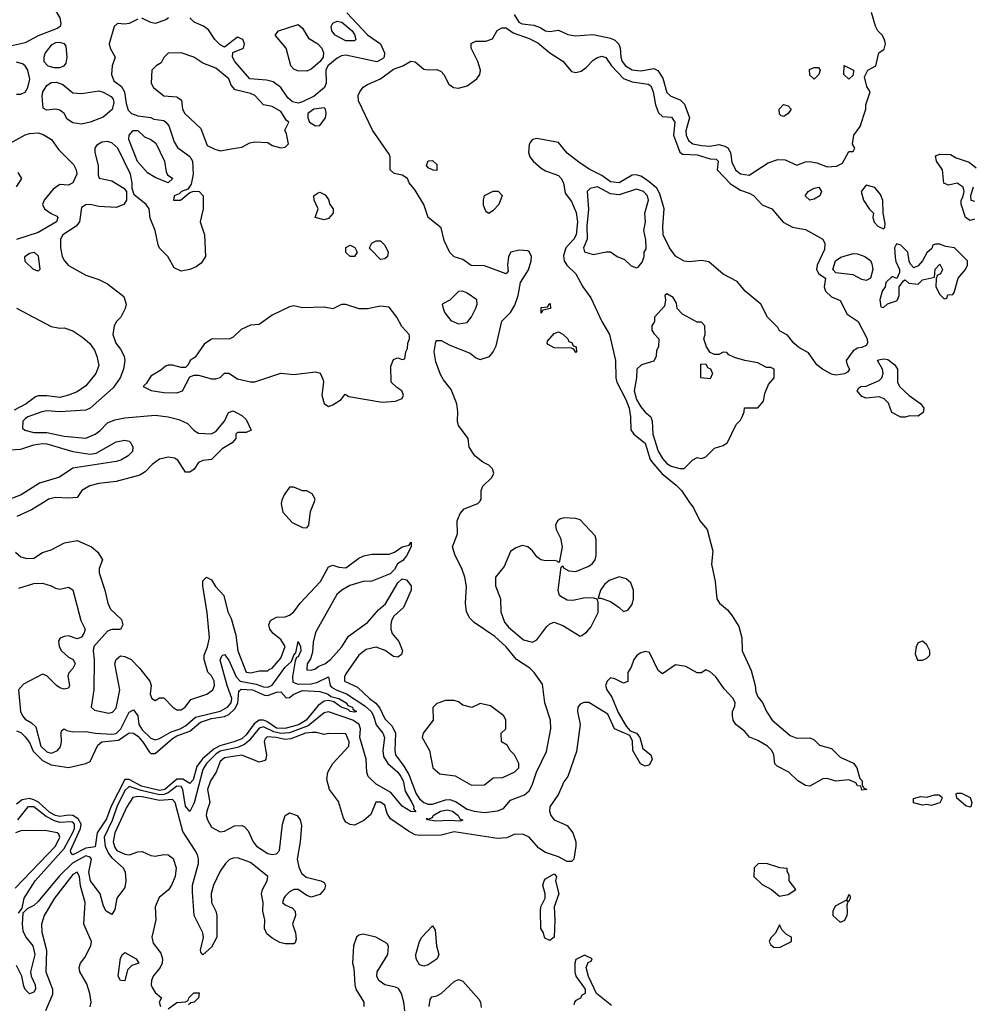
# Model space of a CAD drawing. Header units: inches. Extents: x 2380249 to 2585472, y 382747 to 546448.
# Tile 580 of 626: x 2561125 to 2565525, y 467680 to 472222. Entities that reach past the tile are written whole.
import ezdxf

# ---------------------------------------------------------------- set-up
doc = ezdxf.new("R2010")
doc.units = ezdxf.units.IN
doc.header["$MEASUREMENT"] = 0
doc.layers.add('C5466', color=7, linetype='Continuous')
doc.layers.add('C5467', color=7, linetype='Continuous')

msp = doc.modelspace()

# ---------------------------------------------------------------- linework, layer by layer
at = {"layer": 'C5466', "color": 4}
for points, elevation in [([(2561105.4, 469765.4), (2561130, 469744.7), (2561156.9, 469736.9), (2561190, 469738), (2561230, 469764.7), (2561270, 469776), (2561332.1, 469807.9), (2561390, 469819.1), (2561456, 469790), (2561485.2, 469765.2), (2561506, 469730), (2561491, 469690), (2561490.8, 469670), (2561517.3, 469590), (2561530.8, 469530), (2561543, 469503), (2561594.6, 469454.6), (2561601, 469430), (2561590, 469409), (2561550, 469409), (2561530, 469401.2), (2561466, 469330), (2561463, 469310), (2561468.2, 469270), (2561467.3, 469130), (2561454.8, 469050), (2561470, 469037.3), (2561536.6, 469023.4), (2561553.1, 469026.9), (2561570, 469046), (2561587, 469130), (2561563.7, 469250), (2561569.6, 469270.4), (2561590, 469286.8), (2561610, 469284.9), (2561638.8, 469270), (2561678, 469230), (2561724.7, 469170), (2561732, 469150), (2561726.8, 469110), (2561734, 469090), (2561750, 469082), (2561770, 469094), (2561790, 469094), (2561831.3, 469050), (2561850, 469038.8), (2561870, 469038.8), (2561888.7, 469050), (2561914, 469086), (2561988, 469110), (2562015.3, 469130), (2562024, 469150), (2562022.7, 469170), (2562010, 469195.3), (2561992.7, 469212.7), (2561976, 469270), (2561976, 469290), (2561991.4, 469328.6), (2562000.7, 469370), (2561990, 469486), (2561969.3, 469610.7), (2561970, 469634), (2561986, 469650), (2562010, 469638), (2562027.5, 469607.5), (2562066, 469566), (2562084.9, 469490), (2562099.8, 469459.8), (2562122, 469382), (2562130.7, 469310), (2562170, 469211.3), (2562191.7, 469208.3), (2562230, 469218), (2562270, 469218), (2562275.1, 469224.9), (2562290, 469230.8), (2562330, 469277.3), (2562349.4, 469330), (2562330, 469362.7), (2562294, 469390), (2562279, 469410), (2562274, 469430), (2562282, 469450), (2562310, 469466), (2562350, 469466.8), (2562370, 469474.8), (2562389, 469490), (2562419, 469530), (2562512.7, 469630), (2562550, 469698), (2562570, 469706), (2562596.8, 469696.8), (2562630, 469693.4), (2562690, 469737.3), (2562711.9, 469748.1), (2562750, 469756.3), (2562830, 469756.3), (2562854.2, 469765.8), (2562890, 469790.8), (2562922, 469798), (2562931, 469811), (2562931, 469790), (2562910, 469748.7), (2562893, 469727), (2562868.1, 469711.9), (2562854.4, 469685.6), (2562834, 469666), (2562750, 469631.8), (2562710, 469629.5), (2562648.7, 469611.3), (2562610.4, 469589.6), (2562587.3, 469570), (2562490, 469395.3), (2562479.3, 469350), (2562475.5, 469304.5), (2562466.9, 469273.1), (2562451, 469250), (2562450, 469222), (2562470, 469221), (2562490, 469227.3), (2562502.5, 469237.5), (2562532.7, 469250), (2562558, 469270), (2562610.9, 469329.1), (2562642.4, 469377.6), (2562730, 469440.7), (2562780.5, 469499.5), (2562813.1, 469526.9), (2562870, 469624.7), (2562890, 469642), (2562910, 469638), (2562930.7, 469610.7), (2562931, 469590), (2562894.8, 469510), (2562850.8, 469470), (2562840.7, 469450), (2562837.3, 469430), (2562837.3, 469410), (2562844, 469390), (2562874, 469354), (2562884, 469330), (2562890.8, 469310), (2562886.8, 469293.2), (2562870, 469281.2), (2562850, 469284), (2562811.3, 469311.3), (2562770, 469327), (2562723.4, 469316.6), (2562689, 469291), (2562630, 469204), (2562623, 469190), (2562622.8, 469170), (2562683.4, 469143.4), (2562738, 469090), (2562768.3, 469068.3), (2562786.2, 469046.2), (2562810, 468997.3), (2562842.9, 468962.9), (2562858.4, 468930), (2562855.3, 468850), (2562858.7, 468830), (2562897.8, 468777.8), (2562919.8, 468739.8), (2562954.6, 468650), (2562970, 468627.2), (2562990, 468610.3), (2563010, 468602.7), (2563030, 468603.2), (2563090, 468622.7), (2563110, 468624), (2563136.1, 468616), (2563190, 468580.3), (2563221, 468570), (2563270, 468564.6), (2563330, 468572.4), (2563356.6, 468583.4), (2563390, 468622), (2563454.6, 468645.4), (2563475.2, 468664.8), (2563489.7, 468690), (2563509.8, 468750.2), (2563554.7, 468845.3), (2563575.6, 468950), (2563574.3, 468990), (2563547.3, 469070), (2563536.2, 469156.2), (2563499, 469210), (2563479, 469230), (2563417.2, 469270), (2563370, 469329), (2563317.2, 469377.2), (2563221.1, 469441.1), (2563201.7, 469461.7), (2563185.6, 469490), (2563181.3, 469530), (2563186.8, 469606.8), (2563179.3, 469650), (2563165.2, 469690), (2563134, 469750), (2563122, 469790), (2563144, 469850), (2563143.7, 469910), (2563156.6, 469943.4), (2563174.8, 469965.2), (2563238, 469990), (2563248, 470000)], 32), ([(2561242.1, 470000), (2561179.3, 469960.7), (2561111.3, 469930)], 32), ([(2564212.6, 470000), (2564233.4, 469970), (2564263.1, 469910), (2564296.5, 469870), (2564322.3, 469770), (2564317.4, 469710), (2564334, 469630), (2564342, 469550), (2564354, 469530), (2564390, 469498.8), (2564412.4, 469472.4), (2564442.6, 469422.6), (2564456.4, 469370), (2564458.4, 469310), (2564499.9, 469219.9), (2564518, 469150), (2564521.1, 469121.1), (2564530, 469098), (2564552.7, 469072.7), (2564570.6, 469030), (2564596.3, 468990), (2564680.3, 468920.2), (2564710, 468907), (2564770, 468908.4), (2564790, 468900.4), (2564814.6, 468874.6), (2564870, 468859.1), (2564910, 468819.1), (2564972, 468792), (2564986.8, 468770), (2565001, 468721), (2565011.3, 468710), (2565012, 468692), (2565018, 468678), (2565034, 468670), (2565010, 468668), (2565006, 468686), (2564990, 468688), (2564982, 468702), (2564950, 468715.3), (2564890, 468709.2), (2564850, 468720.9), (2564830, 468719.3), (2564770, 468686), (2564750, 468689.3), (2564715.3, 468710), (2564674, 468750), (2564619, 468779), (2564608.8, 468788.9), (2564603.7, 468830), (2564595.1, 468850), (2564575.1, 468870), (2564530, 468896.2), (2564492, 468912), (2564470, 468939), (2564429, 468970), (2564417.2, 468990), (2564413.2, 469010), (2564414, 469030), (2564424.7, 469055.3), (2564425.2, 469070), (2564417.2, 469090), (2564374.5, 469134.5), (2564336, 469190), (2564310, 469213.2), (2564290, 469222), (2564270.8, 469209.2), (2564250, 469209), (2564198.6, 469238.6), (2564150, 469245.2), (2564090, 469204), (2564070, 469219), (2564030, 469302), (2564010, 469306.6), (2563990, 469300.7), (2563974, 469290), (2563958.4, 469270), (2563945.5, 469234.5), (2563931, 469210), (2563930, 469169.2), (2563910, 469161.2), (2563870, 469181.2), (2563850, 469185.2), (2563834.8, 469170), (2563828.2, 469150), (2563833.4, 469130), (2563856.5, 469096.5), (2563886.2, 469026.2), (2563923.4, 468963.4), (2563940.7, 468940.7), (2563970.8, 468930), (2563986, 468910), (2563999.8, 468859.8), (2564036, 468830), (2564042.8, 468810), (2564030, 468784), (2564010, 468779), (2563989.3, 468789.3), (2563954, 468850), (2563952.9, 468892.9), (2563940.4, 468920.4), (2563869.4, 468950), (2563838, 469018), (2563750, 469071.5), (2563727.2, 469072.8), (2563710, 469063.7), (2563700.4, 469050), (2563698.7, 469030), (2563710.3, 468970), (2563693.8, 468846.2), (2563653.4, 468730), (2563634.6, 468705.4), (2563610.3, 468649.7), (2563570.4, 468590), (2563568.8, 468570), (2563575.5, 468550), (2563590, 468530.7), (2563650, 468504), (2563677.3, 468470), (2563690.8, 468430), (2563690.8, 468410), (2563682, 468350), (2563670, 468338), (2563650, 468338), (2563610, 468359.3), (2563550, 468379.5), (2563520.1, 468400.1), (2563475.1, 468450), (2563450, 468462.4), (2563410, 468464.5), (2563371.8, 468448.2), (2563330, 468445.1), (2563130, 468474.8), (2563070, 468459.6), (2562970, 468458.4), (2562950, 468462), (2562918.3, 468478.3), (2562835.1, 468535.1), (2562820.7, 468560.7), (2562810, 468599), (2562790, 468612.3), (2562767.9, 468612.1), (2562744.1, 468555.9), (2562712.4, 468527.6), (2562670, 468506.6), (2562650, 468509.4), (2562630, 468520.7), (2562618, 468538), (2562595.4, 468615.4), (2562554, 468670), (2562542.5, 468717.5), (2562546.6, 468750), (2562569.6, 468790.4), (2562644, 468870), (2562645.2, 468890), (2562630, 468928), (2562550, 468928.7), (2562530, 468924), (2562493.8, 468933.8), (2562474.1, 468934.2), (2562442.8, 468930), (2562375.4, 468904.6), (2562350, 468901.2), (2562308.8, 468911.2), (2562266.5, 468913.5), (2562256.5, 468903.5), (2562252, 468890), (2562263, 468830), (2562261, 468810), (2562256.3, 468803.7), (2562230, 468797), (2562149.6, 468829.6), (2562070, 468816.4), (2562050, 468799.3), (2562030.6, 468750), (2562004.4, 468710), (2561990.8, 468670), (2562002, 468610), (2561988, 468570), (2561985.5, 468550), (2561990.5, 468530), (2562010, 468497.3), (2562050, 468476), (2562070, 468478), (2562116.4, 468503.6), (2562150, 468504.7), (2562159.8, 468499.8), (2562179.3, 468479.3), (2562202, 468430), (2562217.3, 468410), (2562270, 468375.5), (2562290, 468370.5), (2562310, 468374), (2562323.7, 468390), (2562337, 468510), (2562349.5, 468550.5), (2562370, 468562.8), (2562404.7, 468550), (2562418.8, 468530), (2562424.5, 468504.5), (2562419.1, 468430), (2562405.5, 468350), (2562413, 468313), (2562424.9, 468284.9), (2562446.4, 468266.4), (2562514, 468250), (2562530, 468242), (2562536, 468230), (2562531, 468211), (2562510, 468186), (2562470, 468174), (2562450, 468182), (2562410, 468208.7), (2562390, 468208.7), (2562370, 468199), (2562350, 468179), (2562342.8, 468170), (2562338, 468150), (2562350, 468138), (2562383.5, 468123.5), (2562396, 468110), (2562397.3, 468090), (2562383.8, 468050), (2562397.6, 468010), (2562400.5, 467979.5), (2562396.1, 467963.9), (2562390, 467959.3), (2562350, 467958.4), (2562325.1, 467965.1), (2562290, 467984.5), (2562264.7, 468004.7), (2562254, 468030), (2562255.1, 468070), (2562246.3, 468110), (2562247.3, 468150), (2562240.9, 468190), (2562245.2, 468210), (2562266, 468250), (2562269, 468270), (2562190, 468334.5), (2562130, 468355.1), (2562110, 468354.5), (2562092.5, 468347.5), (2562074, 468330), (2562050, 468293.2), (2562019.5, 468230), (2562008.7, 468191.3), (2562010.4, 468150), (2562030.4, 468110), (2562034.9, 468090), (2562034.9, 467990), (2562010, 467944), (2561970, 467908), (2561960.2, 467920.2), (2561959, 467930), (2561972.3, 467987.7), (2561969.5, 468010), (2561929.4, 468090), (2561922.5, 468197.5), (2561922, 468230), (2561949.5, 468330), (2561949.5, 468350.5), (2561945.6, 468370), (2561934.7, 468390), (2561877.1, 468477.2), (2561841.6, 468610), (2561830, 468624.5), (2561770, 468620.4), (2561690, 468637.1), (2561670, 468638.5), (2561646.8, 468633.2), (2561618.4, 468590), (2561564, 468470), (2561556, 468430), (2561563.4, 468403.4), (2561572.4, 468390), (2561610, 468371.6), (2561630.9, 468369.1), (2561670, 468383.1), (2561690, 468384.4), (2561730, 468366.7), (2561750, 468363.1), (2561790, 468370.4), (2561810, 468368.7), (2561832.6, 468352.6), (2561846, 468310), (2561842.4, 468270), (2561824.9, 468230), (2561811.5, 468208.5), (2561768.1, 468171.9), (2561750.4, 468130), (2561752.7, 468070), (2561734, 467990), (2561741.1, 467961.1), (2561775.3, 467915.3), (2561783.7, 467890), (2561781.7, 467870), (2561773.1, 467850), (2561741.2, 467810), (2561732.8, 467790), (2561732, 467770), (2561736.6, 467756.6), (2561750, 467734.4), (2561778.8, 467710), (2561768.2, 467690), (2561774.8, 467670)], 32), ([(2562332.8, 470000), (2562330.7, 469989.3), (2562339.1, 469950), (2562382, 469902), (2562430, 469878.8), (2562450, 469878), (2562459, 469890), (2562467.2, 469952.8), (2562484.4, 470000)], 36), ([(2561120.1, 469599.9), (2561190, 469620.5), (2561230, 469622), (2561270, 469610.7), (2561290, 469598.8), (2561310, 469594.8), (2561350, 469604.7), (2561370, 469591.3), (2561406.8, 469450), (2561426.8, 469410), (2561420.7, 469390), (2561410, 469374), (2561402, 469370), (2561390, 469365.2), (2561350, 469379), (2561330, 469377.2), (2561310.7, 469369.3), (2561304.1, 469355.9), (2561306.4, 469330), (2561318, 469310), (2561350, 469280.7), (2561371.3, 469270), (2561381, 469250), (2561370, 469228.7), (2561350.8, 469209.2), (2561346.4, 469193.6), (2561354.8, 469150), (2561350, 469138), (2561330, 469133.2), (2561310, 469139.3), (2561294, 469150), (2561250, 469195.3), (2561230, 469202), (2561143, 469157), (2561119.3, 469130), (2561128.4, 469030), (2561137.1, 469010), (2561150, 468995.5), (2561179, 468979), (2561199.9, 468959.9), (2561222.8, 468870), (2561250, 468844.2), (2561270, 468838.4), (2561279.3, 468840.7), (2561299, 468850), (2561312.7, 468867.3), (2561317.2, 468890), (2561315.3, 468930), (2561318, 468942), (2561329.1, 468950.9), (2561342.8, 468942.8), (2561370, 468937.3), (2561430, 468938.4), (2561474, 468930), (2561550, 468926.2), (2561570, 468929.2), (2561591, 468950), (2561630, 469026.8), (2561650, 469038.8), (2561670, 469011), (2561674, 468970), (2561690, 468945.3), (2561730, 468908), (2561750, 468900.5), (2561770, 468905.3), (2561823.3, 468936.7), (2561864.5, 468950), (2561890, 468963.9), (2561936.2, 469003.8), (2562050, 469032.4), (2562083.5, 469050), (2562100.9, 469070), (2562104.2, 469090), (2562081.8, 469150), (2562050, 469268), (2562055.5, 469284.5), (2562062, 469290), (2562070, 469294), (2562090, 469267.7), (2562123.2, 469190), (2562142.6, 469170), (2562215.9, 469155.9), (2562250, 469143.8), (2562270, 469142.9), (2562290, 469151.6), (2562350, 469234.9), (2562378.6, 469261.4), (2562390, 469290.8), (2562399.1, 469300.9), (2562410, 469354), (2562421, 469330), (2562422, 469310), (2562410, 469282.7), (2562401.1, 469278.9), (2562395.8, 469264.2), (2562383.6, 469190), (2562385.6, 469165.6), (2562410, 469156.2), (2562470, 469157.7), (2562496.3, 469163.7), (2562550, 469190.4), (2562556.5, 469150), (2562563.6, 469143.5), (2562584.9, 469130), (2562632, 469112), (2562716.6, 469056.6), (2562746.7, 469030), (2562757.8, 469010), (2562769.3, 468969.3), (2562799.6, 468930), (2562807.9, 468910), (2562799.6, 468850), (2562802.7, 468822.6), (2562823.1, 468790), (2562868.7, 468750), (2562884, 468730), (2562893.8, 468710), (2562902.9, 468662.9), (2562934, 468610), (2562943, 468590), (2562942, 468582), (2562952, 468568), (2562930, 468569.5), (2562890, 468593.6), (2562836.5, 468656.5), (2562770, 468695.1), (2562732.4, 468730), (2562726.8, 468750), (2562723.1, 468810), (2562694.8, 468910), (2562696.4, 468950), (2562690.6, 468970.6), (2562661.6, 468990), (2562550, 469029.7), (2562530, 469025.1), (2562455.3, 468964.7), (2562370, 468931.6), (2562330, 468928.8), (2562296.9, 468936.9), (2562250, 468959.8), (2562230, 468954), (2562183.9, 468896.1), (2562162.4, 468877.6), (2562130, 468864.7), (2562050, 468847.4), (2562030, 468833), (2561987.1, 468790), (2561970, 468762.9), (2561930, 468609), (2561910, 468568.7), (2561890, 468594), (2561877.7, 468670), (2561870, 468684.7), (2561850, 468685.6), (2561810, 468655.2), (2561790, 468647.7), (2561770, 468646.7), (2561685.4, 468665.4), (2561630, 468683.8), (2561610, 468666.3), (2561572.9, 468590), (2561551.8, 468528.2), (2561514.2, 468450), (2561518.9, 468410), (2561534.8, 468374.8), (2561550, 468356), (2561602.8, 468310), (2561611.3, 468290), (2561614.8, 468250), (2561610, 468218), (2561573, 468170), (2561563, 468117), (2561550, 468094), (2561523.7, 468110), (2561511.7, 468131.7), (2561496.3, 468190), (2561451, 468250), (2561444.1, 468290), (2561455.6, 468350), (2561450, 468358.7), (2561430, 468365.1), (2561368.6, 468331.4), (2561307.7, 468272.3), (2561210, 468153.3), (2561190, 468135.1), (2561159.9, 468120.1), (2561139.6, 468100.4), (2561135.8, 468050), (2561138.7, 468018.7), (2561152.4, 467990), (2561184.9, 467950), (2561194.6, 467910), (2561174, 467830), (2561177.1, 467810), (2561196.3, 467770), (2561197.3, 467750), (2561190, 467735.3), (2561170, 467728.7), (2561150, 467748), (2561143.6, 467763.6), (2561135.1, 467810), (2561110, 467859)], 28), ([(2561110, 468941), (2561130, 468933.4), (2561150, 468913.4), (2561170, 468887.7), (2561187.6, 468847.6), (2561230, 468804), (2561270, 468785.2), (2561350, 468772.4), (2561429.7, 468790.3), (2561450, 468800.4), (2561485.4, 468874.6), (2561504.2, 468890), (2561581.2, 468898.8), (2561630, 468931.6), (2561650, 468930.2), (2561670, 468916.5), (2561691.7, 468891.7), (2561722.9, 468842.8), (2561730, 468836.9), (2561750, 468836.5), (2561830, 468905.4), (2561850, 468917.5), (2561910, 468940.2), (2561958.6, 468981.4), (2562010, 468997.8), (2562070, 469007.1), (2562090, 469017.1), (2562117.3, 469042.7), (2562131.6, 469068.4), (2562135.2, 469124.8), (2562146.5, 469133.5), (2562199.1, 469130), (2562254.6, 469105.4), (2562270, 469104.4), (2562310, 469120.3), (2562330, 469120.7), (2562354, 469094), (2562370, 469094.9), (2562388.9, 469111.1), (2562430, 469126.9), (2562510, 469123.1), (2562547.3, 469110), (2562559.9, 469099.9), (2562597.3, 469090), (2562630.4, 469070), (2562638.8, 469058.8), (2562660.7, 469050), (2562662, 469042), (2562678.8, 469030), (2562670, 469026.9), (2562649.5, 469030), (2562640.2, 469040.2), (2562607.3, 469050), (2562574.8, 469074.8), (2562550, 469081.3), (2562530, 469078), (2562501.7, 469058.3), (2562446.7, 468990), (2562413.7, 468970), (2562390, 468962.7), (2562347.5, 468952.5), (2562310, 468954.3), (2562264.5, 468984.5), (2562250, 468990.7), (2562230, 468989.8), (2562206.2, 468973.8), (2562170, 468922.4), (2562150, 468904.6), (2562113.4, 468890), (2562047.4, 468872.6), (2562022, 468858), (2561968.1, 468811.9), (2561942.6, 468777.4), (2561924.7, 468715.3), (2561910, 468698.4), (2561877.7, 468717.7), (2561850, 468719), (2561794.4, 468670), (2561770, 468666.1), (2561686.2, 468686.2), (2561630, 468717), (2561610, 468716.5), (2561546, 468594), (2561525.2, 468534.8), (2561481.8, 468470), (2561473.3, 468406.7), (2561430, 468399.4), (2561370, 468369.8), (2561360.5, 468380.5), (2561358.8, 468390), (2561405.4, 468490), (2561407.9, 468510), (2561394.8, 468534.8), (2561370, 468550.5), (2561350, 468552.5), (2561310, 468546), (2561290, 468550.6), (2561264.4, 468564.4), (2561211.6, 468611.6), (2561190, 468623), (2561170, 468629.1), (2561136.7, 468623.3), (2561110, 468603)], 24), ([(2561119.5, 468100.5), (2561136.5, 468123.5), (2561145.1, 468170), (2561195.8, 468250), (2561330, 468398.3), (2561370, 468472.4), (2561377, 468490), (2561377.8, 468510), (2561370, 468519.2), (2561360.8, 468520.8), (2561310, 468519.1), (2561285.8, 468525.8), (2561246.7, 468546.7), (2561190, 468590.7), (2561163, 468590), (2561115.3, 468530)], 28), ([(2561104.4, 468215.6), (2561289.4, 468410), (2561309.2, 468450), (2561304.7, 468464.7), (2561298, 468470), (2561250, 468480.7), (2561150, 468481.6), (2561130, 468479.6), (2561104.9, 468470)], 32), ([(2561450, 467668), (2561455.1, 467690), (2561447.6, 467730), (2561434.3, 467774.3), (2561402.7, 467830), (2561399.3, 467850), (2561405.2, 467870), (2561425.1, 467894.9), (2561453.2, 467950), (2561456, 467970), (2561420.7, 468050), (2561426.6, 468150), (2561405.8, 468225.8), (2561400.7, 468270), (2561390, 468289.2), (2561370, 468278.4), (2561286, 468170), (2561237.3, 468090), (2561224.9, 468050), (2561227.1, 468012.9), (2561248.9, 467928.9), (2561246, 467830), (2561276.5, 467750), (2561275.4, 467724.6), (2561244.4, 467650)], 32), ([(2562901.2, 467650), (2562897, 467690), (2562886, 467730), (2562872.5, 467752.5), (2562859.3, 467759.3), (2562808.7, 467770), (2562781.2, 467790), (2562773.2, 467810), (2562774, 467830), (2562822.7, 467910), (2562825.6, 467945.6), (2562820.2, 467960.2), (2562768, 467990), (2562710, 468004), (2562690, 467999), (2562678, 467990), (2562664.7, 467950), (2562661, 467870), (2562666.4, 467846.4), (2562670.6, 467770), (2562676.3, 467750), (2562713, 467690), (2562712.7, 467670)], 36), ([(2563854.6, 467674.6), (2563786, 467730), (2563748.4, 467808.4), (2563738, 467850), (2563747.3, 467872.7), (2563762, 467878), (2563766, 467890), (2563730, 467906), (2563690, 467886), (2563686, 467870), (2563686.8, 467830), (2563691.3, 467810), (2563734, 467750), (2563734, 467730), (2563718, 467722), (2563712.7, 467707.3), (2563690, 467698), (2563684.7, 467690), (2563682, 467678)], 36), ([(2563014, 467670), (2563018, 467702), (2563025.6, 467714.4), (2563050, 467718.8), (2563068.7, 467730), (2563130, 467784.9), (2563150, 467793.4), (2563162, 467790), (2563170, 467786), (2563242.8, 467702.8), (2563250.7, 467690), (2563254.6, 467665.4)], 32), ([(2561810, 467659.1), (2561850, 467687.7), (2561890, 467691), (2561902, 467698), (2561905.2, 467710), (2561928.1, 467731.9), (2561952, 467732), (2561950, 467709.4), (2561930, 467689.5), (2561913.7, 467686.3), (2561902.8, 467677.2)], 32)]:
    msp.add_lwpolyline(points, dxfattribs=dict(at, elevation=elevation))
for points, elevation in [([(2563636.7, 469923.3), (2563620.3, 469919.7), (2563605.5, 469910), (2563597.6, 469890), (2563600.3, 469870), (2563620.3, 469830), (2563627.2, 469790), (2563616, 469724), (2563610, 469718), (2563604, 469724), (2563587, 469727), (2563550, 469725.6), (2563529.7, 469729.7), (2563510, 469744.5), (2563490, 469772), (2563470, 469789.5), (2563444.1, 469795.9), (2563414.2, 469785.8), (2563390, 469769.2), (2563360.6, 469699.4), (2563320.5, 469650), (2563319.3, 469610), (2563343.1, 469550), (2563344.9, 469490), (2563362, 469442), (2563380.3, 469420.3), (2563450, 469360.5), (2563490, 469350.5), (2563510, 469360.7), (2563557.6, 469422.4), (2563570, 469434.4), (2563590, 469442), (2563630, 469427.7), (2563710, 469377.3), (2563718.9, 469381.1), (2563742, 469398), (2563760.1, 469419.9), (2563793.4, 469486.6), (2563794, 469534), (2563789, 469549), (2563774, 469554), (2563734.2, 469554.2), (2563677.6, 469542.4), (2563650, 469543.9), (2563621.3, 469561.3), (2563614.3, 469570), (2563609.7, 469589.8), (2563623.1, 469696.9), (2563630, 469702), (2563633.4, 469693.4), (2563658.8, 469678.8), (2563690, 469675.8), (2563750, 469700.3), (2563767.4, 469712.6), (2563779.7, 469730), (2563785.1, 469750), (2563784.1, 469824.1), (2563780.2, 469840.2), (2563710, 469914.5), (2563690, 469920.7)], 32), ([(2563890, 469651.1), (2563844.6, 469635.4), (2563823.1, 469616.9), (2563804, 469590), (2563794, 469554), (2563806, 469554), (2563850, 469538.7), (2563891.3, 469510), (2563910, 469491.3), (2563930, 469498), (2563950, 469524.7), (2563956.9, 469550), (2563957.4, 469590), (2563944.5, 469624.5), (2563922.6, 469642.6)], 32), ([(2565290, 469355.3), (2565270, 469348), (2565261, 469330), (2565256, 469296), (2565267.7, 469267.7), (2565290, 469266.8), (2565310, 469276), (2565324, 469290), (2565324, 469310), (2565310, 469338)], 36), ([(2563130, 469082), (2563090, 469082), (2563050, 469068), (2563031.6, 469048.4), (2563032, 468990), (2562986, 468930), (2562982, 468910), (2563016, 468850), (2563030.8, 468770.8), (2563063.5, 468743.5), (2563133.2, 468733.2), (2563210, 468691.3), (2563270, 468692), (2563310, 468724.7), (2563354.6, 468725.4), (2563410, 468752), (2563428, 468770), (2563428, 468790), (2563408, 468830), (2563388, 468850), (2563374.6, 468874.6), (2563348, 468890), (2563346, 468930), (2563368, 468950), (2563368, 468990), (2563358, 469010), (2563296.5, 469056.5), (2563250, 469068), (2563210.8, 469049.2), (2563170, 469059), (2563150, 469075.3)], 36), ([(2565510, 468589.2), (2565490, 468595.3), (2565448, 468630), (2565446, 468650), (2565450, 468654), (2565470, 468654), (2565510, 468634), (2565518, 468610), (2565514, 468590)], 32), ([(2565330, 468597.2), (2565310, 468601.2), (2565290, 468599), (2565249, 468609), (2565248.7, 468628.7), (2565282, 468638), (2565310, 468636), (2565345.4, 468645.4), (2565365.4, 468645.4), (2565378, 468638), (2565381, 468630), (2565370, 468609.4)], 32), ([(2563155.2, 468524.8), (2563110, 468528.2), (2563044.5, 468524.5), (2563006, 468530), (2563002, 468538), (2563010, 468534), (2563030, 468542), (2563033.2, 468550), (2563066.6, 468570), (2563097.2, 468577.2), (2563122, 468570), (2563147.3, 468550), (2563155.5, 468535.5), (2563170, 468529)], 28), ([(2564570, 468328.7), (2564532.7, 468327.3), (2564514, 468310), (2564512, 468270), (2564550, 468232), (2564594, 468210), (2564630, 468178), (2564670, 468186.8), (2564706, 468210), (2564675.3, 468250), (2564674.6, 468274.6), (2564666, 468294), (2564666, 468306), (2564631.3, 468308.7)], 36), ([(2563570, 467974), (2563550, 467984), (2563546.6, 467990), (2563541.2, 468010), (2563529, 468030), (2563527.3, 468110), (2563529.6, 468130), (2563549.6, 468170), (2563549.6, 468190), (2563539, 468230), (2563545.2, 468250), (2563550, 468258), (2563590, 468282), (2563602, 468270), (2563597.3, 468250), (2563612.7, 468190), (2563590.4, 468130), (2563593.4, 468070), (2563590, 467989)], 32), ([(2564950, 468186), (2564939.6, 468160.4), (2564886.8, 468133.2), (2564876, 468110), (2564876, 468090), (2564910, 468058), (2564930, 468066), (2564942.7, 468090), (2564944.7, 468104.7), (2564942, 468138), (2564946, 468150), (2564942, 468158), (2564950, 468154), (2564958, 468170), (2564958, 468178)], 36), ([(2562990, 467855.1), (2562970, 467861.2), (2562954.5, 467890), (2562952.3, 467910), (2562969.6, 467970), (2562979.6, 467990), (2563030, 468042), (2563041, 468021), (2563048, 467950), (2563058, 467910), (2563050.3, 467889.7), (2563010, 467862)], 32), ([(2564630, 468046), (2564612.7, 468007.3), (2564590, 467986), (2564582, 467970), (2564590, 467954), (2564603.6, 467943.6), (2564630, 467942), (2564686, 467970), (2564686, 467990), (2564662, 468002), (2564642, 468022)], 36), ([(2561610, 467788), (2561590, 467789.2), (2561579, 467810), (2561590, 467892), (2561599, 467910), (2561610, 467918.8), (2561662, 467890), (2561674, 467870), (2561642, 467858), (2561622, 467838)], 28)]:
    msp.add_lwpolyline(points, close=True, dxfattribs=dict(at, elevation=elevation))
at = {"layer": 'C5467', "color": 4}
for points, elevation in [([(2561098, 472410), (2561126.4, 472386.4), (2561150, 472382.8), (2561190, 472387.7), (2561210, 472376.3), (2561230, 472354), (2561250, 472316), (2561280.5, 472280.5), (2561310.5, 472230), (2561315.2, 472204.8), (2561310.7, 472190), (2561298.3, 472181.7), (2561210, 472147.3), (2561150, 472115.1), (2561080.3, 472099.7)], 28), ([(2562633.8, 472253.8), (2562730, 472152.6), (2562790.2, 472110.2), (2562807.7, 472070), (2562806.8, 472050), (2562798.8, 472041.2), (2562772.4, 472027.6), (2562630, 472058.7), (2562610, 472055.1), (2562590, 472044.2), (2562547.2, 472010), (2562536.5, 471990), (2562539.5, 471930), (2562530.4, 471910), (2562483.1, 471870), (2562430, 471842.9), (2562410, 471837.4), (2562383, 471843.1), (2562362.3, 471862.3), (2562330, 471909.6), (2562294.9, 471934.9), (2562263.9, 471943.9), (2562186, 471950), (2562118, 472030), (2562106, 472050), (2562108.8, 472071.1), (2562158, 472090), (2562162, 472110), (2562154, 472130), (2562130, 472141.2), (2562070, 472095.3), (2562050, 472106), (2562024.5, 472130), (2561995.5, 472175.5), (2561972.1, 472192.1), (2561929, 472210), (2561909, 472230)], 32), ([(2563405.5, 472245.5), (2563428.2, 472210), (2563442.7, 472202.6), (2563497.3, 472197.3), (2563526.4, 472186.4), (2563550, 472170.7), (2563570, 472168), (2563610, 472174), (2563653.4, 472153.4), (2563688.4, 472148.4), (2563770, 472154), (2563850, 472137.1), (2563870, 472128), (2563888.7, 472108.7), (2563895.5, 472090), (2563898.4, 472050), (2563904.9, 472030), (2563920.5, 472010), (2563950, 471990.6), (2563990, 471986.4), (2564050, 471997.3), (2564068.3, 471988.3), (2564091.7, 471951.7), (2564110, 471886.8), (2564128.6, 471868.6), (2564171.8, 471851.8), (2564191.9, 471831.8), (2564214.9, 471770), (2564198.4, 471710), (2564199.3, 471690), (2564210, 471664.9), (2564231, 471650), (2564270, 471641.1), (2564310, 471638.7), (2564350, 471646), (2564378.9, 471638.9), (2564391.3, 471631.3), (2564404.2, 471610), (2564410, 471564.7), (2564428, 471530), (2564450, 471510.7), (2564490, 471504.9), (2564578, 471562), (2564623.2, 471576.8), (2564655.9, 471575.9), (2564710, 471551.3), (2564750, 471566.8), (2564770, 471567.7), (2564802, 471562), (2564850, 471542.8), (2564893.2, 471546.8), (2564920.4, 471559.6), (2564950, 471614), (2564970, 471614), (2564978, 471630), (2564968, 471648), (2564973.2, 471690), (2565002, 471730), (2565028.7, 471810), (2565028.7, 471830), (2565048, 471890), (2565033.6, 471913.6), (2565022, 471958), (2565038, 471990), (2565075.3, 472010), (2565088.7, 472070), (2565113.2, 472086.8), (2565119, 472110), (2565115.3, 472130), (2565104, 472150), (2565084, 472170), (2565072.7, 472192.7), (2565055.5, 472255.5)], 36), ([(2561670, 472225.2), (2561630, 472205.2), (2561610, 472201.2), (2561576, 472204), (2561561, 472190), (2561538, 472110), (2561542, 472090), (2561564.7, 472050), (2561550.6, 472009.4), (2561547.7, 471970), (2561559.5, 471939.5), (2561593.7, 471913.7), (2561608.8, 471890), (2561615.3, 471835.3), (2561625.1, 471805.1), (2561641, 471790), (2561670, 471779.3), (2561730, 471771), (2561743.4, 471763.4), (2561790, 471756.3), (2561798.8, 471750), (2561812.1, 471732.1), (2561838, 471658), (2561852.8, 471632.8), (2561910, 471590.6), (2561921.6, 471570), (2561924.4, 471510), (2561915.9, 471464.1), (2561899.8, 471440.2), (2561872, 471430), (2561861, 471419), (2561838, 471410), (2561834, 471390), (2561866, 471390), (2561910, 471424.7), (2561928.7, 471431.3), (2561952, 471430), (2561971.3, 471410), (2561971.3, 471350), (2561957.3, 471290), (2561978, 471230), (2561981.6, 471130), (2561961.7, 471098.3), (2561938.3, 471081.7), (2561910, 471069.2), (2561870, 471061.2), (2561838, 471078), (2561808.7, 471130), (2561770, 471168.7), (2561763.2, 471183.2), (2561749, 471250), (2561726, 471306), (2561722, 471350), (2561708.7, 471370), (2561653.6, 471413.6), (2561643.1, 471443.1), (2561644, 471470), (2561636.2, 471510), (2561576.9, 471630), (2561550, 471654), (2561530, 471659.5), (2561503.4, 471656.6), (2561478.8, 471641.2), (2561471, 471630), (2561470.8, 471610), (2561486.8, 471550), (2561486.8, 471506.8), (2561491.3, 471491.3), (2561550, 471479.1), (2561604.9, 471444.9), (2561618, 471430), (2561618, 471390), (2561604.7, 471370), (2561570, 471355.1), (2561490, 471360.9), (2561450, 471369), (2561430, 471368.7), (2561410, 471355.3), (2561400.7, 471290), (2561384.9, 471270), (2561323, 471230), (2561313, 471210), (2561313.4, 471170), (2561320.7, 471130), (2561330.7, 471110), (2561350, 471087.7), (2561430, 471042.8), (2561490, 471022.8), (2561530, 471004), (2561605.4, 470945.4), (2561616, 470910), (2561611.3, 470890), (2561591, 470850), (2561570.7, 470829.3), (2561561, 470810), (2561554, 470770), (2561567.7, 470730), (2561590, 470702.8), (2561606.4, 470670), (2561610.4, 470650), (2561604.4, 470610), (2561588, 470570), (2561555.8, 470524.2), (2561450.4, 470429.6), (2561430, 470420.7), (2561310, 470412.6), (2561250, 470417.4), (2561226.6, 470413.4), (2561162.8, 470390), (2561150, 470380.9), (2561139.1, 470370), (2561136.9, 470336.9), (2561147.7, 470327.7), (2561190, 470318.4), (2561250, 470318), (2561330, 470300.3), (2561430, 470292), (2561472.7, 470310), (2561494.7, 470325.2), (2561530, 470362), (2561563.9, 470376.1), (2561610, 470386), (2561750, 470398.4), (2561810.3, 470390.3), (2561858.4, 470378.4), (2561898.8, 470358.8), (2561930, 470326.8), (2561950, 470314.8), (2562008.8, 470311.1), (2562030, 470322), (2562069, 470370), (2562088.7, 470410), (2562110, 470418), (2562150, 470396), (2562170, 470378), (2562192, 470328), (2562170, 470318), (2562130, 470318), (2562122, 470310), (2562122, 470290), (2562104.7, 470270), (2562058.4, 470241.6), (2562010, 470193.2), (2561970, 470189), (2561950, 470179), (2561930, 470149), (2561910, 470134), (2561890, 470135.3), (2561854, 470190), (2561838.9, 470198.9), (2561810, 470203.7), (2561770, 470194), (2561736.3, 470170), (2561704.1, 470135.9), (2561678.8, 470121.2), (2561570, 470091.8), (2561490, 470082), (2561447.9, 470072.1), (2561412, 470050), (2561390, 470018), (2561350, 470014), (2561290, 470018), (2561258, 470010), (2561242.1, 470000)], 32), ([(2561811, 472230), (2561798.4, 472221.6), (2561750, 472204), (2561730, 472208.7), (2561688.8, 472228.9)], 32), ([(2563248, 470000), (2563250, 470002), (2563254, 470010), (2563254.5, 470050), (2563262, 470070), (2563303.7, 470110), (2563311.6, 470130), (2563306.6, 470150), (2563290, 470166.6), (2563261.3, 470181.3), (2563225.2, 470210), (2563199, 470250), (2563193.2, 470290), (2563148.7, 470350), (2563144, 470370), (2563147, 470413), (2563141.3, 470450), (2563115.6, 470515.6), (2563080.1, 470560.1), (2563066, 470586), (2563044, 470644), (2563036.9, 470690), (2563044.7, 470735.3), (2563050, 470742.8), (2563070, 470742), (2563110, 470720.5), (2563203.4, 470683.4), (2563230, 470662.8), (2563250, 470654.8), (2563292, 470668), (2563309.5, 470690.5), (2563322.5, 470717.5), (2563350, 470832), (2563390, 470871), (2563410, 470904.7), (2563425.1, 470950), (2563435.3, 471010), (2563471.6, 471068.4), (2563484.5, 471110), (2563486, 471130), (2563477.2, 471150), (2563470, 471155.1), (2563430, 471158.4), (2563391.3, 471150), (2563380.7, 471130), (2563374.8, 471090), (2563378, 471062), (2563370, 471049), (2563270, 471087), (2563207.8, 471087.8), (2563170, 471115.3), (2563130, 471128.7), (2563110, 471148), (2563083.9, 471203.9), (2563070, 471262), (2563009.3, 471309.3), (2562989.2, 471370), (2562950, 471435.3), (2562922, 471470), (2562914, 471490), (2562890, 471505.2), (2562852.5, 471512.5), (2562834, 471530), (2562834.5, 471590), (2562830, 471602), (2562751.8, 471711.8), (2562687.6, 471847.6), (2562687, 471873), (2562693.6, 471890), (2562709.7, 471910.3), (2562730, 471923.8), (2562789, 471950), (2562850, 471994), (2562893.2, 472010), (2562930, 472031), (2562950, 472028), (2562990, 471994.4), (2563010, 471990.4), (2563050, 471992.2), (2563070, 471982.4), (2563082.4, 471970), (2563105.3, 471925.2), (2563126, 471910), (2563150, 471906.4), (2563190, 471916.4), (2563234, 471950), (2563247.8, 471970), (2563251.3, 471990), (2563238.9, 472030), (2563207.6, 472090), (2563207.2, 472112.8), (2563230, 472123), (2563276.2, 472123.8), (2563306.3, 472133.7), (2563327.8, 472172.2), (2563350, 472183.8), (2563370, 472183.8), (2563401.8, 472161.8), (2563475.9, 472135.9), (2563515.3, 472115.3), (2563570.6, 472070), (2563630.3, 472030.3), (2563670, 471982.4), (2563690, 471978.4), (2563715.1, 471984.9), (2563738.7, 472001.3), (2563770, 472035.5), (2563790, 472048.4), (2563810, 472054.4), (2563828.4, 472048.4), (2563855.3, 472010), (2563911.2, 471951.2), (2563950, 471936.1), (2564024.6, 471924.6), (2564036.4, 471916.4), (2564047.4, 471890), (2564057.8, 471830), (2564072.5, 471792.5), (2564090, 471775.8), (2564131.9, 471771.8), (2564148.2, 471750), (2564140.9, 471690), (2564170.3, 471610.3), (2564182.3, 471602.3), (2564250, 471599.1), (2564310, 471580.3), (2564338.8, 471578.8), (2564346.8, 471570), (2564343, 471530), (2564404.9, 471464.9), (2564450, 471435.8), (2564490, 471422.4), (2564510.3, 471410.3), (2564550, 471368), (2564595.5, 471350), (2564647.7, 471287.7), (2564690, 471264.9), (2564750, 471254.9), (2564830.2, 471210.2), (2564839.5, 471190), (2564838, 471162), (2564804.9, 471090), (2564800.7, 471070), (2564811.3, 471050), (2564842, 471030), (2564836.3, 470990), (2564842, 470970), (2564870, 470942.8), (2564910, 470926.8), (2564943.4, 470863.4), (2564993, 470830), (2565035.5, 470750), (2565036.3, 470730), (2565030, 470719), (2565010.5, 470709.5), (2564990, 470706.6), (2564970, 470695.1), (2564938, 470650), (2564942, 470630), (2564954, 470610), (2564943.6, 470596.4), (2564931, 470589), (2564890, 470582.7), (2564870, 470586.6), (2564829, 470610), (2564802.7, 470630), (2564764.5, 470684.5), (2564719.3, 470710), (2564696, 470730), (2564666.8, 470766.8), (2564630, 470786), (2564622.7, 470802.7), (2564575.1, 470850), (2564543.7, 470910), (2564472.3, 470970), (2564434.7, 471014.7), (2564370, 471047.8), (2564304.7, 471104.8), (2564270, 471111.5), (2564214.7, 471105.3), (2564190, 471108.2), (2564150, 471131.8), (2564123.5, 471170), (2564094.3, 471230), (2564091.4, 471268.5), (2564098, 471350), (2564078.6, 471418.6), (2564064.5, 471444.5), (2564021, 471481), (2563990, 471500.7), (2563970, 471506), (2563950, 471504.7), (2563890, 471469.8), (2563850, 471474.5), (2563810, 471504), (2563752.5, 471532.5), (2563704.6, 471564.6), (2563650, 471606), (2563610, 471656.2), (2563510, 471673.3), (2563490.4, 471669.6), (2563480.9, 471659.1), (2563474.9, 471645.1), (2563471.7, 471610), (2563478.8, 471590), (2563493.1, 471570), (2563530, 471537.4), (2563550, 471525.3), (2563610, 471503.8), (2563623.8, 471490), (2563633.4, 471470), (2563642, 471422), (2563670, 471382.8), (2563692.4, 471332.4), (2563699.1, 471290), (2563692.8, 471230), (2563681.1, 471210), (2563644.2, 471170), (2563634.4, 471134.4), (2563636.4, 471110), (2563648.9, 471088.9), (2563690.6, 471050), (2563723.1, 470990), (2563759.6, 470939.6), (2563810.3, 470830), (2563845.7, 470770), (2563873.8, 470650), (2563874.9, 470570), (2563880.3, 470550), (2563921.8, 470470), (2563936.2, 470430), (2563943.6, 470390), (2563944.4, 470330), (2563958, 470310), (2564010, 470268.2), (2564033.7, 470193.7), (2564041.9, 470181.9), (2564087.9, 470127.9), (2564154.4, 470074.4), (2564178, 470050), (2564212.6, 470000)], 32), ([(2561110, 471878.8), (2561130, 471878.8), (2561150, 471887.3), (2561162.7, 471910), (2561171.8, 471948.2), (2561162.7, 471990), (2561149.5, 472009.5), (2561138, 472018), (2561110, 472026.6)], 32), ([(2561039, 471630), (2561149.4, 471690.6), (2561170, 471697.3), (2561210, 471700.7), (2561233.2, 471693.2), (2561271, 471670), (2561303, 471623), (2561373.3, 471553.3), (2561384.9, 471530), (2561387.7, 471510), (2561370, 471469.4), (2561350, 471459.3), (2561310, 471462), (2561279.8, 471440.2), (2561237.3, 471390), (2561230.6, 471370), (2561239.1, 471350), (2561270, 471327.3), (2561296.3, 471316.3), (2561301, 471310), (2561294, 471290), (2561210, 471240.5), (2561110, 471207.8)], 28), ([(2565530, 471302), (2565510, 471295.3), (2565489.2, 471310), (2565468.4, 471371.6), (2565468, 471390), (2565476.4, 471403.6), (2565482, 471430), (2565478, 471450), (2565450, 471468), (2565410, 471458), (2565388, 471468), (2565382, 471530), (2565355.3, 471570), (2565350, 471594), (2565370, 471602), (2565419.6, 471599.6), (2565445.4, 471585.4), (2565505.4, 471565.4), (2565538, 471538)], 32), ([(2561110, 471451), (2561135.3, 471490), (2561117.5, 471517.5)], 28), ([(2565524.7, 471450), (2565512, 471410), (2565514, 471390), (2565530, 471384.7)], 32), ([(2561110, 470891), (2561270, 470806.8), (2561310, 470798.8), (2561330, 470801), (2561370, 470786.8), (2561416.1, 470756.1), (2561448.1, 470728.1), (2561470, 470698), (2561481, 470670), (2561490, 470626), (2561476, 470590), (2561430, 470533.2), (2561390, 470506), (2561350, 470489.6), (2561310, 470479.5), (2561250, 470487), (2561210, 470486.6), (2561197.5, 470482.5), (2561154, 470450), (2561099.7, 470420.3)], 28), ([(2561050, 470236), (2561130, 470240.4), (2561190, 470261.1), (2561230, 470267.4), (2561250, 470265.3), (2561370, 470230.4), (2561450, 470217.3), (2561478, 470222), (2561570, 470274), (2561610, 470282.8), (2561630, 470278), (2561638, 470270), (2561646, 470250), (2561644.7, 470230), (2561624.7, 470210), (2561591.3, 470190), (2561570, 470183.7), (2561370, 470152.7), (2561308.7, 470111.3), (2561216.5, 470083.5), (2561130.8, 470030), (2561051.1, 470000)], 28), ([(2562484.4, 470000), (2562488, 470010), (2562474.6, 470034.6), (2562450, 470048), (2562430, 470048), (2562390, 470066), (2562370, 470066), (2562344.7, 470030), (2562334, 470006), (2562332.8, 470000)], 36)]:
    msp.add_lwpolyline(points, dxfattribs=dict(at, elevation=elevation))
for points, elevation in [([(2562450, 471985.2), (2562406.3, 471986.3), (2562390, 471993.2), (2562376, 472010), (2562353.6, 472090), (2562303.7, 472150), (2562319, 472170), (2562410, 472199.3), (2562430, 472183), (2562457.6, 472137.6), (2562500.5, 472110), (2562519.5, 472090), (2562527, 472070), (2562524.6, 472050), (2562511.5, 472030), (2562470, 471994)], 28), ([(2562670, 472124), (2562630, 472124.2), (2562580.9, 472150), (2562564.7, 472170), (2562562.4, 472190), (2562570, 472206.8), (2562590, 472214.9), (2562610.4, 472210), (2562658, 472170), (2562670, 472154), (2562676, 472130)], 28), ([(2561310, 472116.9), (2561290, 472114.7), (2561270, 472104.5), (2561242, 472070), (2561235.5, 472050), (2561235.5, 472030), (2561254.8, 472010), (2561281.5, 472001.5), (2561310, 472002), (2561329.2, 472010), (2561338.6, 472021.4), (2561344.2, 472050), (2561339.3, 472099.3), (2561331.2, 472111.2)], 32), ([(2561870, 472068.7), (2561810, 472068), (2561790, 472048), (2561777.3, 472022.7), (2561754, 472010), (2561734, 471990), (2561732, 471930), (2561742, 471910), (2561790, 471871.3), (2561850, 471866.8), (2561870.7, 471850.7), (2561876, 471810), (2561886, 471790), (2561959.8, 471719.8), (2561990, 471642), (2562024.5, 471624.5), (2562050, 471617.3), (2562110, 471627.3), (2562150, 471634.8), (2562186.6, 471653.4), (2562210, 471658.8), (2562270, 471656), (2562290, 471641), (2562330, 471630.7), (2562350, 471634.8), (2562365.2, 471650), (2562356, 471696), (2562348, 471712), (2562366, 471750), (2562356.4, 471756.4), (2562330, 471798), (2562290, 471822), (2562250, 471829), (2562210, 471872.3), (2562190, 471881.6), (2562119.3, 471899.3), (2562100.1, 471920.1), (2562089, 471950), (2562030, 471999), (2561970, 472022), (2561928.8, 472048.9)], 36), ([(2564950, 471948), (2564928, 471970), (2564928.8, 472011.1), (2564972, 471990), (2564970, 471966)], 36), ([(2564790, 471948), (2564770, 471966), (2564768.4, 471991.6), (2564790, 472002), (2564810, 472002), (2564818, 471990), (2564811.3, 471970)], 36), ([(2561410, 471881.3), (2561490, 471894), (2561510, 471888.4), (2561547.5, 471867.5), (2561556.1, 471856.1), (2561559.6, 471839.6), (2561552.1, 471808), (2561510, 471773), (2561450, 471749.7), (2561410, 471739.7), (2561370, 471745.6), (2561343.8, 471763.8), (2561330, 471789), (2561310, 471805.2), (2561290, 471809.2), (2561250, 471804), (2561233.6, 471813.6), (2561227.8, 471870), (2561231.8, 471890), (2561250, 471919.1), (2561270, 471932.4), (2561293.8, 471933.8), (2561323.8, 471923.8), (2561370, 471884.9)], 28), ([(2564650, 471775.3), (2564638, 471778), (2564630, 471786), (2564629, 471810), (2564649.5, 471830.5), (2564670, 471824.7), (2564684.7, 471810), (2564670, 471788.7)], 36), ([(2562530, 471815.3), (2562482, 471810), (2562454, 471790), (2562454, 471770), (2562462, 471750), (2562490, 471732), (2562510, 471734), (2562535.3, 471770), (2562539, 471790), (2562535.3, 471810)], 36), ([(2561810, 471469.6), (2561750, 471494.5), (2561714.9, 471514.9), (2561667.9, 471568), (2561627.8, 471670), (2561629.6, 471690), (2561648.5, 471711.5), (2561670, 471710.4), (2561701.1, 471681.1), (2561730, 471668.7), (2561752.4, 471652.4), (2561792.4, 471570), (2561799.8, 471519.8), (2561806.4, 471506.4), (2561830.7, 471490)], 28), ([(2563050, 471526), (2563032, 471528), (2563010, 471538), (2563002, 471550), (2563008.8, 471571.1), (2563030, 471572), (2563050, 471554)], 28), ([(2562530, 471299), (2562488, 471310), (2562502, 471350), (2562484, 471390), (2562482, 471410), (2562498, 471422), (2562510, 471426), (2562534.4, 471414.4), (2562550, 471392), (2562556, 471370), (2562571.3, 471350), (2562571.3, 471330), (2562550, 471305.2)], 32), ([(2563290, 471328.7), (2563276.4, 471336.4), (2563264.7, 471364.7), (2563264, 471390), (2563269, 471411), (2563308.8, 471431.1), (2563331.6, 471431.6), (2563351.3, 471411.3), (2563336, 471370), (2563310, 471342)], 28), ([(2563790, 471451.5), (2563756.8, 471443.2), (2563742.8, 471430), (2563748.6, 471348.6), (2563741.7, 471270), (2563742.4, 471210), (2563726.8, 471170), (2563731, 471151), (2563770, 471139.1), (2563830, 471151.3), (2563850, 471151.3), (2563882, 471130), (2563915.3, 471115.3), (2563946.4, 471086.4), (2563970, 471078), (2563979, 471081), (2563996.4, 471103.6), (2564006, 471130), (2564006, 471150), (2564015.3, 471164.7), (2564014, 471206), (2564005.2, 471250), (2564012, 471290), (2564009.5, 471330), (2564026.6, 471390), (2564022, 471410), (2564002.7, 471430), (2563970, 471440.7), (2563890, 471414.7), (2563850, 471419.5)], 36), ([(2564770, 471389.4), (2564749.4, 471410), (2564762, 471430), (2564790, 471444.7), (2564811.3, 471450), (2564824.7, 471430), (2564816, 471410), (2564790, 471394)], 32), ([(2565030, 471458), (2565006.8, 471430), (2565018, 471390), (2565044.7, 471350), (2565064.7, 471330), (2565061, 471310), (2565067.7, 471287.7), (2565084.7, 471270), (2565110, 471258), (2565117.2, 471262.8), (2565118, 471282), (2565108, 471330), (2565107.3, 471387.3), (2565096.4, 471416.4), (2565070, 471448)], 36), ([(2562790, 471115.3), (2562743.1, 471163.1), (2562738, 471170), (2562750, 471191.3), (2562770, 471202), (2562790, 471202), (2562810, 471182), (2562824.7, 471150), (2562821, 471130), (2562810, 471119)], 32), ([(2561210, 471062), (2561188, 471070), (2561150, 471106), (2561149, 471130), (2561170, 471144.7), (2561192, 471150), (2561210, 471132), (2561218, 471070)], 28), ([(2562650, 471129), (2562630, 471148), (2562629.2, 471170.8), (2562650, 471182), (2562671.2, 471171.1), (2562682, 471150), (2562670, 471129)], 32), ([(2565170, 471188), (2565161, 471170), (2565164.5, 471124.5), (2565167.3, 471107.3), (2565184.7, 471070), (2565183.6, 471056.4), (2565172, 471028), (2565150, 471038), (2565121, 471010), (2565118, 470990), (2565104.7, 470970), (2565094, 470930), (2565098, 470898), (2565110, 470894), (2565128, 470912), (2565170, 470924.7), (2565175.3, 470930), (2565182, 470950), (2565182, 470990), (2565202, 471018), (2565210, 471022), (2565226.8, 471006.8), (2565270, 471002), (2565290, 471022), (2565346, 471034), (2565348.8, 471071.1), (2565370, 471094), (2565382, 471070), (2565374, 471050), (2565358, 471042), (2565352.7, 471027.3), (2565352, 470990), (2565370, 470954), (2565390, 470934), (2565402, 470938), (2565407.3, 470952.7), (2565430, 470954), (2565436.4, 470963.6), (2565455.3, 471030), (2565488, 471070), (2565498, 471090), (2565498, 471110), (2565438, 471170), (2565396.4, 471176.4), (2565370, 471186), (2565350, 471186), (2565338, 471182), (2565332.7, 471167.3), (2565310, 471146), (2565290.9, 471109.1), (2565270, 471086), (2565250, 471078), (2565234.6, 471094.6), (2565228.7, 471108.7), (2565222, 471150), (2565190, 471182)], 36), ([(2565030, 471018.4), (2565010, 471022.9), (2564970, 471045.6), (2564890, 471054), (2564877.2, 471070), (2564889, 471110), (2564913.4, 471126.6), (2564970, 471143), (2564990, 471142), (2565024.7, 471130), (2565050, 471111.3), (2565056.4, 471096.4), (2565060.4, 471070), (2565050, 471029.5)], 32), ([(2563170, 470969), (2563150, 470968.7), (2563110, 470928), (2563074, 470910), (2563078, 470890), (2563086, 470870), (2563114.4, 470834.4), (2563150, 470818.8), (2563190, 470824.7), (2563210, 470852), (2563230, 470892), (2563236, 470910), (2563234, 470930), (2563190, 470961.2)], 36), ([(2564110, 470958), (2564102, 470950), (2564104.7, 470930), (2564099.6, 470900.4), (2564054, 470850), (2564054, 470830), (2564042, 470810), (2564042, 470790), (2564050, 470774), (2564074, 470750), (2564072.7, 470712.7), (2564063.6, 470696.4), (2564062, 470670), (2564050, 470646), (2563994, 470630), (2563972, 470610), (2563971.3, 470570), (2563960.5, 470510), (2563970.5, 470470), (2563990, 470436), (2564010, 470411), (2564036, 470390), (2564042.8, 470370), (2564046.4, 470310), (2564070, 470231), (2564090, 470197.3), (2564110, 470174.8), (2564130, 470162), (2564170, 470152), (2564190, 470152), (2564230, 470192), (2564250, 470202), (2564270, 470198), (2564290, 470204.7), (2564330, 470244.7), (2564370, 470258), (2564390, 470272), (2564430, 470354), (2564450, 470374), (2564458, 470390), (2564467.3, 470412.7), (2564468.8, 470431.1), (2564530, 470432), (2564557.2, 470462.8), (2564563.1, 470496.9), (2564580.4, 470539.6), (2564606, 470570), (2564606, 470610), (2564590, 470618), (2564570, 470618), (2564530, 470639), (2564470, 470649.2), (2564423.2, 470663.2), (2564396.4, 470676.4), (2564387.3, 470687.3), (2564370, 470688), (2564350, 470678), (2564330, 470678), (2564310, 470686), (2564293.6, 470713.6), (2564282, 470750), (2564288, 470770), (2564286, 470810), (2564270, 470826), (2564250, 470826), (2564183.1, 470863.1), (2564158, 470890), (2564154.6, 470914.6), (2564140.4, 470940.4)], 36), ([(2562630, 470908.7), (2562610, 470908), (2562570, 470888), (2562530, 470895.3), (2562430, 470893.2), (2562390, 470902), (2562370, 470898), (2562290, 470859), (2562230, 470815.3), (2562190, 470813.2), (2562146.4, 470793.6), (2562110, 470758), (2562094, 470750), (2562010, 470748), (2561975.3, 470724.7), (2561934.8, 470665.2), (2561912, 470650), (2561902, 470630), (2561890, 470618), (2561870, 470618), (2561830, 470628.7), (2561810, 470628.7), (2561796.9, 470623.1), (2561775.3, 470604.7), (2561730, 470578), (2561710, 470546), (2561694, 470530), (2561731.6, 470511.6), (2561790, 470502.8), (2561850, 470501), (2561875.3, 470510), (2561910, 470574), (2561930, 470582), (2561950, 470582), (2562010, 470566), (2562030, 470566), (2562050, 470572), (2562070, 470591.3), (2562090, 470591.3), (2562130, 470564.7), (2562190, 470551), (2562210, 470550.8), (2562330, 470590.8), (2562390, 470584.7), (2562490, 470598), (2562510.7, 470590.7), (2562523.5, 470563.5), (2562526.8, 470550), (2562519.1, 470490), (2562530, 470452), (2562550, 470438), (2562570, 470446), (2562608, 470470), (2562626, 470494), (2562643.5, 470483.5), (2562796.9, 470456.9), (2562858, 470462), (2562890, 470474), (2562895.3, 470490), (2562888, 470510), (2562864.7, 470524.7), (2562838, 470550), (2562836.4, 470623.6), (2562850, 470654), (2562860.4, 470659.6), (2562870, 470662), (2562890, 470654), (2562902, 470658), (2562906, 470690), (2562914.6, 470705.4), (2562915.3, 470730), (2562924, 470750), (2562923.1, 470763.1), (2562922, 470770), (2562887.3, 470807.3), (2562865.2, 470850), (2562830, 470896), (2562790, 470900.9), (2562730, 470888.7), (2562691.2, 470888.9)], 36), ([(2563530, 470868), (2563530, 470894), (2563562, 470898), (2563566, 470910), (2563572.7, 470912.7), (2563574, 470890), (2563538, 470882)], 28), ([(2563690, 470686), (2563682, 470702), (2563670, 470706), (2563590, 470708), (2563563.1, 470723.1), (2563558, 470730), (2563560.4, 470739.6), (2563590, 470774), (2563610, 470782), (2563631.3, 470771.3), (2563654, 470750), (2563658, 470738), (2563672.7, 470732.7), (2563678, 470718), (2563692.7, 470712.7), (2563694, 470690)], 28), ([(2565270, 470393.2), (2565230, 470394), (2565210, 470388), (2565190, 470389), (2565148.7, 470410), (2565133.2, 470453.2), (2565113.6, 470473.6), (2565090, 470482), (2565030, 470475.3), (2565010, 470484), (2564989.2, 470510), (2564996.4, 470523.6), (2565006, 470530), (2565030, 470531.3), (2565090, 470558), (2565102, 470570), (2565109.2, 470590), (2565105.2, 470610), (2565082, 470650), (2565086.6, 470653.4), (2565110, 470658), (2565130, 470654.9), (2565162.8, 470630), (2565175.5, 470610), (2565174.8, 470550), (2565184.7, 470530), (2565228.1, 470488.1), (2565282.8, 470450), (2565296.3, 470430), (2565293.4, 470410)], 32), ([(2564310, 470566), (2564268, 470570), (2564267.3, 470632.7), (2564290, 470634), (2564298, 470618), (2564311.6, 470611.6), (2564322, 470590)], 36)]:
    msp.add_lwpolyline(points, close=True, dxfattribs=dict(at, elevation=elevation))

doc.saveas('drawing.dxf')
